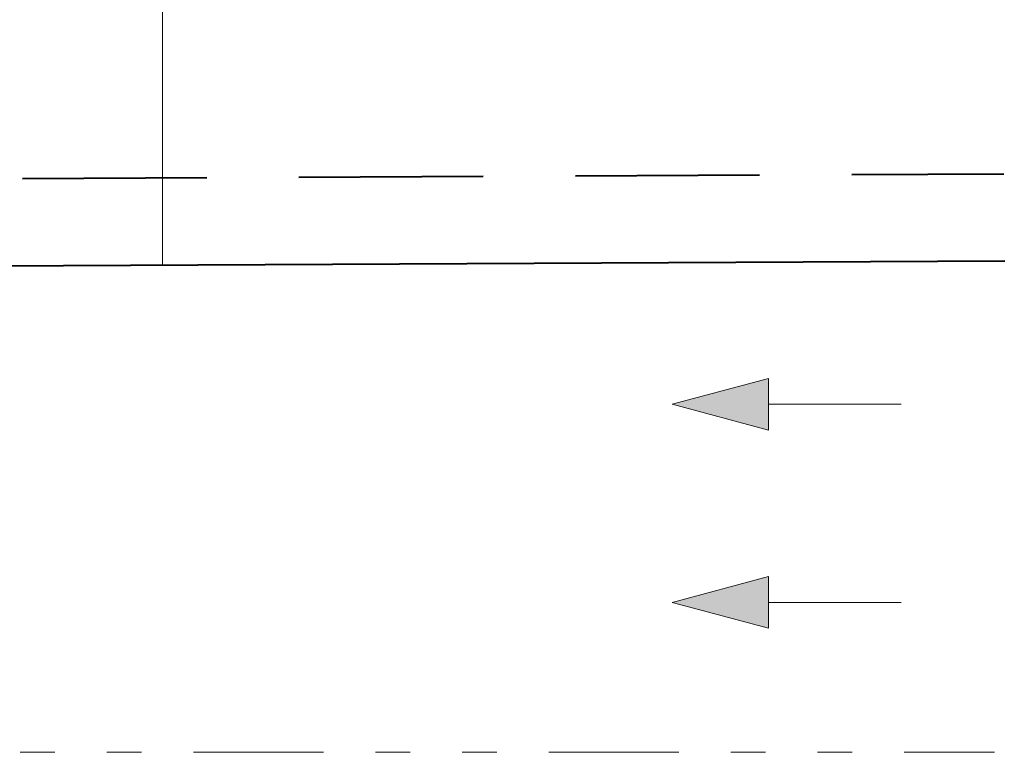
# Model space of a CAD drawing. Header units: inches. Extents: x 382808 to 408593, y -18409 to -9482.
# Tile 397 of 438: x 405164 to 405244, y -15500 to -15440. Entities that reach past the tile are written whole.
import ezdxf

# ---------------------------------------------------------------- set-up
doc = ezdxf.new("R2010")
doc.units = ezdxf.units.IN
doc.header["$LTSCALE"] = 2
doc.header["$MEASUREMENT"] = 0
doc.linetypes.add('DASHED', pattern=[0.75, 0.5, -0.25])
doc.linetypes.add('TRIPLE_DASHED', pattern=[144.638884, 52.916665, -21.166666, 14.111111, -21.166666, 14.111111, -21.166666])
doc.layers.add('-CIENKA', color=7, linetype='CONTINUOUS', lineweight=15)
doc.layers.add('z -CO', color=7, linetype='CONTINUOUS', lineweight=40)

msp = doc.modelspace()

# ---------------------------------------------------------------- linework, layer by layer
at = {"layer": '-CIENKA', "color": 7, "lineweight": 5}
msp.add_line((405175.281, -15360.78, 0), (405175.281, -15459.949, 0), dxfattribs=at)
at = {"layer": 'z -CO', "linetype": 'DASHED', "ltscale": 15}
msp.add_line((405051.39, -15453.455), (405243.773, -15452.509), dxfattribs=at)
at = {"layer": 'z -CO', "ltscale": 2}
msp.add_line((405048.51, -15460.578), (405243.836, -15459.608), dxfattribs=at)
at = {"layer": 'z -CO', "color": 7, "linetype": 'Continuous', "lineweight": 15}
for p, q in [((405216.774, -15471.278), (405224.611, -15469.178)), ((405224.611, -15473.378), (405224.611, -15469.178)), ((405216.774, -15471.278), (405224.611, -15473.378)), ((405224.611, -15471.278), (405235.416, -15471.278)), ((405216.774, -15487.398), (405224.611, -15485.298)), ((405224.611, -15489.498), (405224.611, -15485.298)), ((405216.774, -15487.398), (405224.611, -15489.498)), ((405224.611, -15487.398), (405235.416, -15487.398))]:
    msp.add_line(p, q, dxfattribs=at)
at = {"layer": 'z -CO', "linetype": 'TRIPLE_DASHED', "lineweight": 20, "ltscale": 0.1}
msp.add_line((405033.155, -15499.603), (405243.012, -15499.603), dxfattribs=at)
at = {"layer": 'z -CO', "color": 7, "lineweight": 15}
for points in [[(405216.774, -15471.278), (405224.611, -15473.378), (405224.611, -15469.178)], [(405216.774, -15487.398), (405224.611, -15489.498), (405224.611, -15485.298)]]:
    msp.add_solid(points, dxfattribs=at)

doc.saveas('drawing.dxf')
